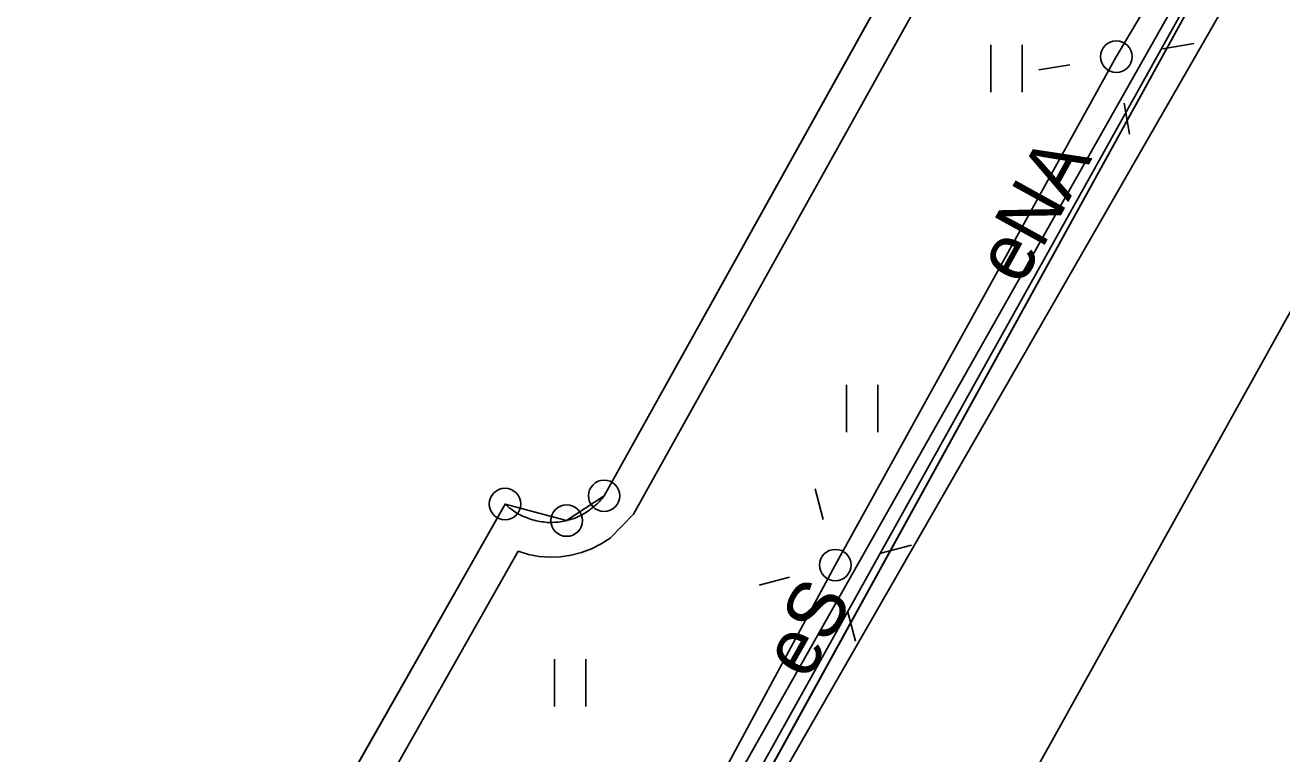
# Model space of a CAD drawing. Extents: x 6434771 to 6436222, y 5663454 to 5664782.
# Drawn here: x 6435341.53 to 6435361.47, y 5664104.09 to 5664115.66 of the extents above; entities that cross this region are included whole.
import ezdxf

# ---------------------------------------------------------------- set-up
doc = ezdxf.new("R2010")
doc.units = 0
for name, color, linetype in [('Warstwa 1', 7, 'Continuous'), ('Warstwa 10', 7, 'Continuous'), ('Warstwa 11', 7, 'Continuous'), ('Warstwa 12', 7, 'Continuous'), ('Warstwa 13', 7, 'Continuous'), ('Warstwa 2', 7, 'Continuous'), ('Warstwa 4', 7, 'Continuous'), ('Warstwa 5', 7, 'Continuous'), ('Warstwa 6', 7, 'Continuous'), ('Warstwa 9', 7, 'Continuous')]:
    doc.layers.add(name, color=color, linetype=linetype)

msp = doc.modelspace()

# ---------------------------------------------------------------- linework, layer by layer
at = {"layer": 'Warstwa 1'}
for p, q in [((6435350.713, 5664108.19), (6435357.092, 5664119.654)), ((6435350.713, 5664108.19), (6435357.092, 5664119.654)), ((6435341.9, 5664083.04), (6435360.69, 5664117.2)), ((6435341.9, 5664083.04), (6435360.69, 5664117.2)), ((6435350.118, 5664107.797), (6435350.713, 5664108.19)), ((6435350.118, 5664107.797), (6435350.713, 5664108.19)), ((6435339.659, 5664091.333), (6435349.141, 5664108.059)), ((6435339.659, 5664091.333), (6435349.141, 5664108.059)), ((6435349.141, 5664108.059), (6435350.118, 5664107.797)), ((6435349.141, 5664108.059), (6435350.118, 5664107.797))]:
    msp.add_line(p, q, dxfattribs=at)
msp.add_lwpolyline([(6435339.659, 5664091.333), (6435349.141, 5664108.059), (6435349.163, 5664108.039), (6435349.186, 5664108.02), (6435349.208, 5664108), (6435349.232, 5664107.982), (6435349.256, 5664107.965), (6435349.28, 5664107.947), (6435349.306, 5664107.931), (6435349.33, 5664107.916), (6435349.356, 5664107.901), (6435349.382, 5664107.887), (6435349.409, 5664107.874), (6435349.436, 5664107.861), (6435349.463, 5664107.849), (6435349.491, 5664107.838), (6435349.518, 5664107.828), (6435349.546, 5664107.818), (6435349.575, 5664107.81), (6435349.603, 5664107.802), (6435349.632, 5664107.794), (6435349.662, 5664107.789), (6435349.691, 5664107.782), (6435349.72, 5664107.778), (6435349.75, 5664107.775), (6435349.779, 5664107.771), (6435349.809, 5664107.769), (6435349.839, 5664107.768), (6435349.868, 5664107.767), (6435349.898, 5664107.768), (6435349.928, 5664107.77), (6435349.957, 5664107.771), (6435349.987, 5664107.774), (6435350.016, 5664107.778), (6435350.045, 5664107.782), (6435350.075, 5664107.788), (6435350.104, 5664107.793), (6435350.132, 5664107.801), (6435350.161, 5664107.809), (6435350.189, 5664107.817), (6435350.217, 5664107.827), (6435350.246, 5664107.837), (6435350.273, 5664107.848), (6435350.301, 5664107.86), (6435350.327, 5664107.873), (6435350.354, 5664107.885), (6435350.38, 5664107.899), (6435350.405, 5664107.915), (6435350.432, 5664107.929), (6435350.456, 5664107.946), (6435350.48, 5664107.963), (6435350.504, 5664107.981), (6435350.528, 5664107.998), (6435350.551, 5664108.018), (6435350.573, 5664108.037), (6435350.595, 5664108.058), (6435350.616, 5664108.078), (6435350.637, 5664108.099), (6435350.657, 5664108.122), (6435350.676, 5664108.144), (6435350.696, 5664108.166), (6435350.713, 5664108.19), (6435357.092, 5664119.654)], dxfattribs=at)
at = {"layer": 'Warstwa 10'}
msp.add_lwpolyline([(6435512.08, 5664031.68), (6435519.26, 5664044.9), (6435520.43, 5664047.46), (6435517.52, 5664049.32), (6435488.86, 5664065.55), (6435459.11, 5664082.2), (6435427.46, 5664100.1), (6435402.03, 5664114.43), (6435399.19, 5664115.75), (6435391.2, 5664109.31), (6435384.85, 5664113.55), (6435364.69, 5664124.71), (6435341.99, 5664084.56), (6435345.46, 5664082.7), (6435349.36, 5664079.95), (6435341.23, 5664057.14), (6435338.72, 5664053.07), (6435311.53, 5664008.68), (6435286.89, 5663965.43), (6435277.879, 5663970.039)], dxfattribs=at)
for centre in [(6435350.713, 5664108.19), (6435349.141, 5664108.059), (6435350.118, 5664107.797)]:
    msp.add_circle(centre, 0.25, dxfattribs=at)
at = {"layer": 'Warstwa 12'}
for points in [[(6435332.32, 5664153.76), (6435335.55, 5664146.09), (6435339.27, 5664138.64), (6435346.46, 5664130.72), (6435353.99, 5664125.24), (6435358.32, 5664122.2), (6435359.57, 5664120.67), (6435360.27, 5664119.14), (6435360.16, 5664117.38), (6435358.84, 5664115.16), (6435354.38, 5664107.09), (6435351.11, 5664101.02), (6435349.65, 5664098.53), (6435348.44, 5664096.17), (6435346.97, 5664093.61), (6435343.46, 5664087.35)], [(6435364.59, 5664061.14), (6435352.7, 5664067.15), (6435338.38, 5664075.89), (6435349.33, 5664096.43), (6435372.94, 5664137.52), (6435389.39, 5664128.34), (6435391.31, 5664125.38), (6435397.37, 5664121.437)]]:
    msp.add_lwpolyline(points, dxfattribs=at)
at = {"layer": 'Warstwa 2'}
for centre in [(6435358.84, 5664115.16), (6435354.38, 5664107.09)]:
    msp.add_circle(centre, 0.25, dxfattribs=at)
at = {"layer": 'Warstwa 4'}
for points in [[(6435359.579, 5664115.287), (6435360.072, 5664115.371)], [(6435358.101, 5664115.033), (6435357.608, 5664114.949)], [(6435358.967, 5664114.421), (6435359.051, 5664113.928)], [(6435354.188, 5664107.815), (6435354.061, 5664108.299)], [(6435355.105, 5664107.282), (6435355.589, 5664107.409)], [(6435353.655, 5664106.898), (6435353.171, 5664106.771)], [(6435354.572, 5664106.365), (6435354.699, 5664105.881)]]:
    msp.add_lwpolyline(points, dxfattribs=at)
at = {"layer": 'Warstwa 5'}
for p, q in [((6435351.18, 5664107.9), (6435357.6, 5664119.43)), ((6435341.606, 5664083.075), (6435359.958, 5664116.009)), ((6435356.847, 5664114.596), (6435356.847, 5664115.346)), ((6435357.347, 5664114.596), (6435357.347, 5664115.346)), ((6435344.249, 5664079.854), (6435362.611, 5664112.937)), ((6435354.558, 5664109.199), (6435354.558, 5664109.949)), ((6435355.058, 5664109.199), (6435355.058, 5664109.949)), ((6435350.81, 5664107.52), (6435351.18, 5664107.9)), ((6435350.515, 5664107.349), (6435350.667, 5664107.427)), ((6435350.667, 5664107.427), (6435350.81, 5664107.52)), ((6435340.41, 5664091.55), (6435349.35, 5664107.31)), ((6435349.35, 5664107.31), (6435349.513, 5664107.261)), ((6435349.513, 5664107.261), (6435349.681, 5664107.229)), ((6435349.681, 5664107.229), (6435349.851, 5664107.217)), ((6435349.851, 5664107.217), (6435350.022, 5664107.222)), ((6435350.022, 5664107.222), (6435350.19, 5664107.247)), ((6435350.19, 5664107.247), (6435350.356, 5664107.289)), ((6435350.356, 5664107.289), (6435350.515, 5664107.349)), ((6435349.924, 5664104.847), (6435349.924, 5664105.597)), ((6435350.424, 5664104.847), (6435350.424, 5664105.597))]:
    msp.add_line(p, q, dxfattribs=at)
at = {"layer": 'Warstwa 6'}
for points in [[(6435333.567, 5664073.026), (6435336.307, 5664077.923), (6435342.529, 5664088.848), (6435342.616, 5664089.437), (6435342.351, 5664089.86), (6435339.659, 5664091.333), (6435349.141, 5664108.059), (6435350.118, 5664107.797), (6435350.713, 5664108.19), (6435357.092, 5664119.654), (6435357.109, 5664120.263), (6435356.705, 5664120.798), (6435345.311, 5664127.126), (6435344.471, 5664127.146), (6435343.964, 5664126.592), (6435336.078, 5664131.068)], [(6435336.078, 5664131.068), (6435343.964, 5664126.592), (6435344.471, 5664127.146), (6435345.311, 5664127.126), (6435356.705, 5664120.798), (6435357.109, 5664120.263), (6435357.092, 5664119.654), (6435350.713, 5664108.19), (6435350.118, 5664107.797), (6435349.141, 5664108.059), (6435339.659, 5664091.333), (6435342.351, 5664089.86), (6435342.616, 5664089.437), (6435342.529, 5664088.848), (6435336.307, 5664077.923), (6435337.33, 5664077.34), (6435340.99, 5664083.52), (6435341.9, 5664083.04), (6435360.69, 5664117.2), (6435360.91, 5664119.36), (6435360.1, 5664121), (6435358.36, 5664122.94), (6435350.11, 5664128.65)], [(6435350.11, 5664128.65), (6435358.36, 5664122.94), (6435360.1, 5664121), (6435360.91, 5664119.36), (6435360.69, 5664117.2), (6435341.9, 5664083.04), (6435340.99, 5664083.52), (6435337.33, 5664077.34), (6435359.421, 5664064.863), (6435362.895, 5664071.011), (6435363.609, 5664077.113), (6435387.426, 5664119.857)]]:
    msp.add_lwpolyline(points, dxfattribs=at)
at = {"layer": 'Warstwa 9'}
for p, q in [((6435350.713, 5664108.19), (6435357.092, 5664119.654)), ((6435351.18, 5664107.9), (6435357.6, 5664119.43)), ((6435341.606, 5664083.075), (6435359.958, 5664116.009)), ((6435344.249, 5664079.855), (6435362.611, 5664112.937)), ((6435350.696, 5664108.166), (6435350.713, 5664108.19)), ((6435339.659, 5664091.333), (6435349.141, 5664108.059)), ((6435349.141, 5664108.059), (6435349.163, 5664108.039)), ((6435349.163, 5664108.039), (6435349.186, 5664108.02)), ((6435349.186, 5664108.02), (6435349.208, 5664108)), ((6435349.208, 5664108), (6435349.232, 5664107.982)), ((6435349.232, 5664107.982), (6435349.256, 5664107.965)), ((6435350.48, 5664107.963), (6435350.504, 5664107.981)), ((6435350.504, 5664107.981), (6435350.528, 5664107.998)), ((6435350.528, 5664107.998), (6435350.551, 5664108.018)), ((6435350.551, 5664108.018), (6435350.573, 5664108.037)), ((6435350.573, 5664108.037), (6435350.595, 5664108.058)), ((6435350.595, 5664108.058), (6435350.616, 5664108.078)), ((6435350.616, 5664108.078), (6435350.637, 5664108.099)), ((6435350.637, 5664108.099), (6435350.657, 5664108.122)), ((6435350.657, 5664108.122), (6435350.676, 5664108.144)), ((6435350.676, 5664108.144), (6435350.696, 5664108.166)), ((6435349.256, 5664107.965), (6435349.28, 5664107.947)), ((6435349.28, 5664107.947), (6435349.306, 5664107.931)), ((6435349.306, 5664107.931), (6435349.33, 5664107.916)), ((6435349.33, 5664107.916), (6435349.356, 5664107.901)), ((6435349.356, 5664107.901), (6435349.382, 5664107.887)), ((6435349.382, 5664107.887), (6435349.409, 5664107.874)), ((6435349.409, 5664107.874), (6435349.436, 5664107.861)), ((6435349.436, 5664107.861), (6435349.463, 5664107.849)), ((6435349.463, 5664107.849), (6435349.491, 5664107.838)), ((6435349.491, 5664107.838), (6435349.518, 5664107.828)), ((6435349.518, 5664107.828), (6435349.546, 5664107.818)), ((6435349.546, 5664107.818), (6435349.575, 5664107.81)), ((6435349.575, 5664107.81), (6435349.603, 5664107.802)), ((6435349.603, 5664107.802), (6435349.632, 5664107.794)), ((6435349.632, 5664107.794), (6435349.662, 5664107.789)), ((6435349.662, 5664107.789), (6435349.691, 5664107.782)), ((6435349.691, 5664107.782), (6435349.72, 5664107.778)), ((6435349.72, 5664107.778), (6435349.75, 5664107.775)), ((6435349.75, 5664107.775), (6435349.779, 5664107.771)), ((6435349.779, 5664107.771), (6435349.809, 5664107.769)), ((6435349.809, 5664107.769), (6435349.839, 5664107.768)), ((6435349.839, 5664107.768), (6435349.868, 5664107.767)), ((6435349.868, 5664107.767), (6435349.898, 5664107.768)), ((6435349.898, 5664107.768), (6435349.928, 5664107.77)), ((6435349.928, 5664107.77), (6435349.957, 5664107.771)), ((6435349.957, 5664107.771), (6435349.987, 5664107.774)), ((6435349.987, 5664107.774), (6435350.016, 5664107.778)), ((6435350.016, 5664107.778), (6435350.045, 5664107.782)), ((6435350.045, 5664107.782), (6435350.075, 5664107.788)), ((6435350.075, 5664107.788), (6435350.104, 5664107.793)), ((6435350.104, 5664107.793), (6435350.132, 5664107.801)), ((6435350.132, 5664107.801), (6435350.161, 5664107.809)), ((6435350.161, 5664107.809), (6435350.189, 5664107.817)), ((6435350.189, 5664107.817), (6435350.217, 5664107.827)), ((6435350.217, 5664107.827), (6435350.246, 5664107.837)), ((6435350.246, 5664107.837), (6435350.273, 5664107.848)), ((6435350.273, 5664107.848), (6435350.301, 5664107.86)), ((6435350.301, 5664107.86), (6435350.327, 5664107.873)), ((6435350.327, 5664107.873), (6435350.354, 5664107.885)), ((6435350.354, 5664107.885), (6435350.38, 5664107.899)), ((6435350.38, 5664107.899), (6435350.405, 5664107.915)), ((6435350.405, 5664107.915), (6435350.432, 5664107.929)), ((6435350.432, 5664107.929), (6435350.456, 5664107.946)), ((6435350.456, 5664107.946), (6435350.48, 5664107.963)), ((6435350.81, 5664107.52), (6435351.18, 5664107.9)), ((6435350.515, 5664107.349), (6435350.667, 5664107.427)), ((6435350.667, 5664107.427), (6435350.81, 5664107.52)), ((6435340.41, 5664091.55), (6435349.35, 5664107.31)), ((6435349.35, 5664107.31), (6435349.513, 5664107.261)), ((6435349.513, 5664107.261), (6435349.681, 5664107.229)), ((6435349.681, 5664107.229), (6435349.851, 5664107.217)), ((6435349.851, 5664107.217), (6435350.022, 5664107.222)), ((6435350.022, 5664107.222), (6435350.19, 5664107.247)), ((6435350.19, 5664107.247), (6435350.356, 5664107.289)), ((6435350.356, 5664107.289), (6435350.515, 5664107.349))]:
    msp.add_line(p, q, dxfattribs=at)

# ---------------------------------------------------------------- texts
at = {"layer": 'Warstwa 11'}
msp.add_text('eS', height=0.9, rotation=60.5158, dxfattribs=at).set_placement((6435353.94, 5664105.237))
at = {"layer": 'Warstwa 13'}
msp.add_text('eNA', height=0.9, rotation=61.0721, dxfattribs=at).set_placement((6435357.332, 5664111.501))

doc.saveas('drawing.dxf')
